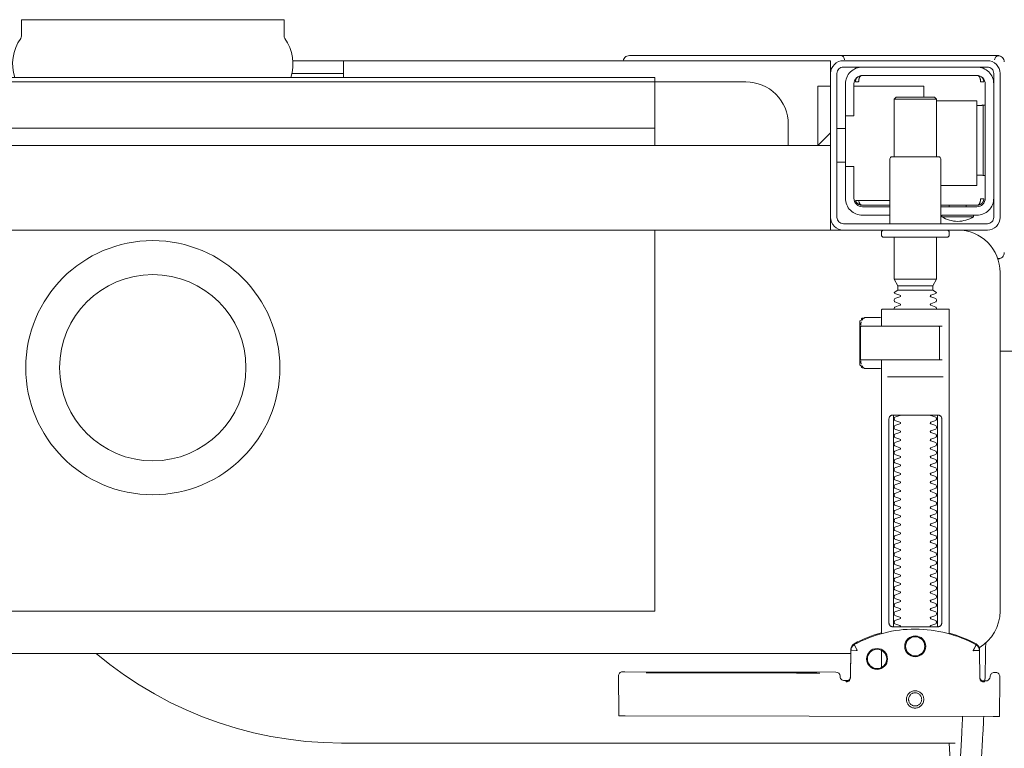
# Model space of a CAD drawing. Header units: millimetres. Extents: x 23192 to 177760, y -399809 to -79279.
# Tile 331 of 656: x 60872 to 60895, y -197722 to -197705. Entities that reach past the tile are written whole.
import ezdxf

# ---------------------------------------------------------------- set-up
doc = ezdxf.new("R2010")
doc.units = ezdxf.units.MM
doc.layers.get('0').update_dxf_attribs({"lineweight": 0})
doc.layers.add('!!_@ wypos sanit nd', color=7, linetype='Continuous', lineweight=0, plot=False)

# ---------------------------------------------------------------- blocks, each defined once
blk = doc.blocks.new('A$C4ebe9e89')
for points in [[(-0.18941, 0.17081), (-0.04454, 0.17081), (-0.04035, 0.17071), (-0.03616, 0.17042), (-0.032, 0.16993), (-0.02786, 0.16925), (-0.02376, 0.16837), (-0.0197, 0.16731), (-0.0157, 0.16606), (-0.01176, 0.16462), (-0.00789, 0.163), (-0.0041, 0.1612), (-0.0004, 0.15923), (0.0032, 0.15708), (0.00671, 0.15478), (0.0101, 0.1523), (0.01337, 0.14968)], [(-0.19839, 0.16455), (-0.11148, 0.16437)], [(-0.19593, 0.15629), (-0.19608, 0.15629), (-0.19638, 0.15629), (-0.19593, 0.1562), (-0.19577, 0.15614), (-0.19563, 0.15605), (-0.19551, 0.15594), (-0.1954, 0.15581), (-0.19532, 0.15567), (-0.19526, 0.15551), (-0.19523, 0.15535)], [(-0.16479, 0.14865), (-0.16466, 0.1552), (-0.16464, 0.15536), (-0.1646, 0.15551), (-0.16454, 0.15566), (-0.16445, 0.15579), (-0.16435, 0.15591), (-0.16422, 0.15601), (-0.16408, 0.15609), (-0.16394, 0.15614), (-0.16348, 0.15622), (-0.1638, 0.15623), (-0.16395, 0.15623)], [(-0.12195, 0.15427), (-0.15195, 0.15433)], [(-0.15195, 0.15423), (-0.12195, 0.15417)], [(-0.172, 0.15297), (-0.172, 0.14892)], [(0.16493, 0.14968), (-0.16477, 0.14968)], [(-0.172, 0.14497), (-0.172, 0.08036)], [(-0.1852, 0.14236), (-0.1852, 0.09436)], [(-0.1748, 0.09436), (-0.1748, 0.14236)], [(-0.11847, 0.04968), (-0.11847, 0.13968), (0.11153, 0.13968), (0.11153, 0.04968)], [(-0.17342, 0.08436), (-0.18658, 0.08436)], [(-0.172, 0.0823), (-0.17167, 0.08236), (-0.1682, 0.08236), (-0.16809, 0.08236), (-0.16798, 0.08234), (-0.16789, 0.08225), (-0.16779, 0.08224), (-0.16762, 0.08223), (-0.16752, 0.08223), (-0.16741, 0.08221), (-0.1673, 0.08214), (-0.16725, 0.082), (-0.16725, 0.08174), (-0.16711, 0.08172), (-0.16701, 0.08168), (-0.16693, 0.08162), (-0.16687, 0.08148), (-0.16687, 0.07124), (-0.16691, 0.07111), (-0.16701, 0.07103), (-0.16725, 0.07098), (-0.16725, 0.07071), (-0.16728, 0.07061), (-0.16735, 0.07054), (-0.16746, 0.0705), (-0.16762, 0.07049), (-0.16775, 0.07048), (-0.16789, 0.07046), (-0.16797, 0.07039), (-0.16807, 0.07036), (-0.1682, 0.07036), (-0.17167, 0.07036), (-0.172, 0.07041)], [(-0.16829, 0.08235), (-0.16772, 0.08221), (-0.16738, 0.08176)], [(-0.16723, 0.08135), (-0.16714, 0.08082), (-0.16713, 0.08055)], [(-0.18633, 0.08036), (-0.17526, 0.08036), (-0.17367, 0.08036)], [(-0.2, 0.07831), (-0.20939, 0.07831)], [(-0.18633, 0.07236), (-0.1855, 0.07236), (-0.18567, 0.07246), (-0.1857, 0.07256)], [(-0.16713, 0.07216), (-0.16714, 0.0719), (-0.16723, 0.07137)], [(-0.16738, 0.07096), (-0.16772, 0.07051), (-0.16829, 0.07036)], [(-0.1841, 0.06388), (-0.1759, 0.06388)], [(-0.1759, 0.06282), (-0.1841, 0.06282)], [(-0.175, 0.06126), (-0.185, 0.06126)], [(-0.20001, 0.05638), (-0.19987, 0.05642), (-0.19976, 0.05645), (-0.19962, 0.05647), (-0.19948, 0.05647)], [(-0.16, 0.04668), (-0.16, 0.04968), (0.16, 0.04968), (0.16, 0.04668)], [(-0.192, 0.04418), (-0.192, 0.04378)], [(-0.188, 0.04418), (-0.188, 0.04378)], [(-0.16, 0.03368), (-0.16, 0.04568)], [(-0.19478, 0.04378), (-0.186, 0.04378)], [(-0.16664, 0.04268), (-0.16666, 0.04284), (-0.16669, 0.04295), (-0.16672, 0.04306), (-0.16675, 0.04316), (-0.16679, 0.04326), (-0.16683, 0.04337), (-0.16689, 0.04346), (-0.16694, 0.04355), (-0.16701, 0.04363), (-0.1671, 0.0437), (-0.16718, 0.04375), (-0.16728, 0.04378), (-0.16718, 0.04377), (-0.16708, 0.04376), (-0.16696, 0.04373), (-0.16686, 0.0437), (-0.16677, 0.04367), (-0.16666, 0.04362), (-0.16657, 0.04357), (-0.16646, 0.0435), (-0.16636, 0.04342), (-0.16627, 0.04334), (-0.16618, 0.04324), (-0.1661, 0.04314), (-0.16603, 0.04303), (-0.16597, 0.04292), (-0.16592, 0.0428), (-0.16588, 0.04268), (-0.174, 0.04268)], [(-0.174, 0.04378), (-0.16722, 0.04378)], [(-0.185, 0.01918), (-0.1945, 0.01918), (-0.1945, 0.03918), (-0.186, 0.03918)], [(-0.19591, 0.03679), (-0.19602, 0.03679), (-0.19616, 0.03679), (-0.19632, 0.03679), (-0.1965, 0.03679)], [(-0.1615, 0.03368), (-0.1635, 0.03368)], [(-0.185, 0.03238), (-0.185, 0.01876), (-0.1845, 0.01826), (-0.1755, 0.01826), (-0.175, 0.01876), (-0.175, 0.03238)], [(0.16, 0.02668), (0.157, 0.02968), (0.16, 0.02968), (-0.16, 0.02968), (-0.157, 0.02968), (-0.16, 0.02668)], [(-0.157, 0.02968), (-0.157, 0.01568), (-0.16, 0.01568)], [(0.10602, 0.02968), (0.10602, 0.0256), (-0.11847, 0.0256)], [(-0.1615, 0.02568), (-0.1635, 0.02568)], [(-0.1965, 0.02017), (-0.19632, 0.02017), (-0.19616, 0.02017), (-0.19602, 0.02017), (-0.19591, 0.02017)], [(-0.175, 0.01876), (-0.185, 0.01876)], [(-0.182, 0.01826), (-0.182, 0.01568), (-0.1655, 0.01568)], [(-0.16636, 0.01353), (-0.16625, 0.01364), (-0.16618, 0.01371), (-0.16612, 0.01379), (-0.16606, 0.01388), (-0.166, 0.01398), (-0.16596, 0.01407), (-0.16592, 0.01417), (-0.16589, 0.01428), (-0.16586, 0.01438), (-0.16584, 0.01449), (-0.16583, 0.01459), (-0.16583, 0.01469), (-0.16593, 0.01468), (-0.16606, 0.01468), (-0.1663, 0.01468), (-0.1664, 0.01468), (-0.16651, 0.01468), (-0.16661, 0.01468), (-0.16661, 0.01458), (-0.16662, 0.01448), (-0.16663, 0.01438), (-0.16664, 0.01428), (-0.16665, 0.01418), (-0.16667, 0.01407), (-0.1667, 0.01397), (-0.16673, 0.01387), (-0.16676, 0.01377), (-0.1668, 0.01366), (-0.16685, 0.01356), (-0.1669, 0.01347), (-0.16697, 0.01338), (-0.16704, 0.01331), (-0.16712, 0.01325), (-0.16725, 0.01318), (-0.19475, 0.01318), (-0.19493, 0.01328), (-0.19501, 0.01336), (-0.19507, 0.01344), (-0.19513, 0.01353), (-0.19518, 0.01363), (-0.19522, 0.01372), (-0.19526, 0.01383), (-0.19529, 0.01393), (-0.19532, 0.01405), (-0.19534, 0.01415), (-0.19536, 0.01425), (-0.19537, 0.01435), (-0.19538, 0.01446), (-0.19538, 0.01458), (-0.19539, 0.01468), (-0.19617, 0.01467), (-0.19616, 0.01456), (-0.19615, 0.01446), (-0.19613, 0.01435), (-0.1961, 0.01425), (-0.19607, 0.01415), (-0.19603, 0.01405), (-0.19598, 0.01395), (-0.19592, 0.01386), (-0.19586, 0.01377), (-0.19579, 0.01369), (-0.19571, 0.01361), (-0.19563, 0.01353)], [(-0.03305, 0.00968), (-0.16, 0.00968), (-0.16, 0.01268)], [(-0.045, 0.00968), (-0.045, 0.01368)], [(-0.045, 0.01268), (-0.03283, 0.01268)]]:
    blk.add_lwpolyline(points)
for points in [[(-0.19989, 0.16454), (-0.19995, 0.15554, 0.009369), (-0.19993, 0.15511), (-0.19991, 0.15494), (-0.19986, 0.15477), (-0.19978, 0.15461), (-0.19968, 0.15447), (-0.19955, 0.15435), (-0.1994, 0.15426), (-0.19924, 0.15419), (-0.19907, 0.15415), (-0.19895, 0.15414), (-0.1988, 0.15414)], [(-0.16412, 0.15607), (-0.16324, 0.15607), (-0.16303, 0.15604), (-0.16282, 0.15598), (-0.16264, 0.15587), (-0.16249, 0.15572), (-0.16236, 0.15555), (-0.16228, 0.15535), (-0.16224, 0.15515, 0.002299), (-0.16224, 0.15503, 0.40455), (-0.16124, 0.15406), (-0.11145, 0.15396), (-0.11127, 0.15396), (-0.11111, 0.15396), (-0.11099, 0.15396), (-0.11083, 0.15397), (-0.11065, 0.15401), (-0.11048, 0.15408), (-0.11033, 0.15418), (-0.1102, 0.1543), (-0.11009, 0.15445), (-0.11001, 0.15461), (-0.10996, 0.15479), (-0.10995, 0.15497), (-0.10997, 0.16396), (-0.10998, 0.16435)], [(-0.19576, 0.15613), (-0.19665, 0.15613, 0.282591), (-0.19753, 0.15558), (-0.19757, 0.15549), (-0.19761, 0.15538), (-0.19763, 0.15529), (-0.19764, 0.15514, -0.415352), (-0.19864, 0.15414)], [(-0.19623, 0.15644), (-0.19587, 0.15638), (-0.19555, 0.15617), (-0.19533, 0.15585), (-0.19523, 0.1555), (-0.19513, 0.14894), (-0.19513, 0.14888, 0.265347), (-0.19435, 0.14762, 0.125711), (-0.17997, 0.14391, 0.125711), (-0.16558, 0.14756, 0.26954), (-0.16479, 0.14885), (-0.16467, 0.1554), (-0.16464, 0.15562), (-0.16456, 0.15583), (-0.16444, 0.15601), (-0.16428, 0.15617), (-0.16409, 0.15628), (-0.16388, 0.15635), (-0.16368, 0.15638)], [(-0.15993, 0.04968), (-0.17248, 0.04968, 0.405519), (-0.172, 0.05018), (-0.172, 0.05088, 0.414214), (-0.1725, 0.05138), (-0.1875, 0.05138, 0.414214), (-0.188, 0.05088), (-0.188, 0.05018, 0.405519), (-0.18751, 0.04968), (-0.19, 0.04968, -0.414214), (-0.2, 0.05968), (-0.2, 0.13968, -0.266001), (-0.19506, 0.1483)], [(-0.19512, 0.14869), (-0.19511, 0.1485), (-0.19509, 0.1484), (-0.19506, 0.1483), (-0.19503, 0.1482), (-0.19498, 0.1481), (-0.19493, 0.148), (-0.19488, 0.14791), (-0.19482, 0.14782), (-0.19475, 0.14774), (-0.19467, 0.14766), (-0.1946, 0.14759), (-0.19451, 0.14753), (-0.19443, 0.14747), (-0.19434, 0.14742), (-0.19358, 0.14701), (-0.19281, 0.14663), (-0.19203, 0.14628), (-0.19124, 0.14594), (-0.19044, 0.14563), (-0.18964, 0.14534), (-0.18882, 0.14507), (-0.188, 0.14483), (-0.188, 0.06856, 0.414214), (-0.1878, 0.06836), (-0.17545, 0.06836), (-0.1722, 0.06836, 0.414214), (-0.172, 0.06856), (-0.172, 0.07236)], [(-0.172, 0.14478), (-0.17117, 0.14502), (-0.17034, 0.14528), (-0.16952, 0.14557), (-0.16871, 0.14588), (-0.16791, 0.14622), (-0.16712, 0.14657), (-0.16635, 0.14695), (-0.16558, 0.14736), (-0.16557, 0.14736, 0.269546), (-0.16479, 0.14865)], [(-0.18353, 0.09336, 0.182836), (-0.18364, 0.09345), (-0.18485, 0.09386, 0.050055), (-0.185, 0.09412), (-0.185, 0.0944, 0.050055), (-0.18485, 0.09466), (-0.18364, 0.09507, 0.719897), (-0.18364, 0.09545), (-0.18485, 0.09586, 0.050055), (-0.185, 0.09612), (-0.185, 0.0964, 0.050055), (-0.18485, 0.09666), (-0.18364, 0.09707, 0.719897), (-0.18364, 0.09745), (-0.18485, 0.09786, 0.050055), (-0.185, 0.09812), (-0.185, 0.0984, 0.050055), (-0.18485, 0.09866), (-0.18364, 0.09907, 0.719897), (-0.18364, 0.09945), (-0.18485, 0.09986, 0.050055), (-0.185, 0.10012), (-0.185, 0.1004, 0.050055), (-0.18485, 0.10066), (-0.18364, 0.10107, 0.719897), (-0.18364, 0.10145), (-0.18485, 0.10186, 0.050055), (-0.185, 0.10212), (-0.185, 0.1024, 0.050055), (-0.18485, 0.10266), (-0.18364, 0.10307, 0.719897), (-0.18364, 0.10345), (-0.18485, 0.10386, 0.050055), (-0.185, 0.10412), (-0.185, 0.1044, 0.050055), (-0.18485, 0.10466), (-0.18364, 0.10507, 0.719897), (-0.18364, 0.10545), (-0.18485, 0.10586, 0.050055), (-0.185, 0.10612), (-0.185, 0.1064, 0.050055), (-0.18485, 0.10666), (-0.18364, 0.10707, 0.719897), (-0.18364, 0.10745), (-0.18485, 0.10786, 0.050055), (-0.185, 0.10812), (-0.185, 0.1084, 0.050055), (-0.18485, 0.10866), (-0.18364, 0.10907, 0.719897), (-0.18364, 0.10945), (-0.18485, 0.10986, 0.050055), (-0.185, 0.11012), (-0.185, 0.1104, 0.050055), (-0.18485, 0.11066), (-0.18364, 0.11107, 0.719897), (-0.18364, 0.11145), (-0.18485, 0.11186, 0.050055), (-0.185, 0.11212), (-0.185, 0.1124, 0.050055), (-0.18485, 0.11266), (-0.18364, 0.11307, 0.719897), (-0.18364, 0.11345), (-0.18485, 0.11386, 0.050055), (-0.185, 0.11412), (-0.185, 0.1144, 0.050055), (-0.18485, 0.11466), (-0.18364, 0.11507, 0.719897), (-0.18364, 0.11545), (-0.18485, 0.11586, 0.050055), (-0.185, 0.11612), (-0.185, 0.1164, 0.050055), (-0.18485, 0.11666), (-0.18364, 0.11707, 0.719897), (-0.18364, 0.11745), (-0.18485, 0.11786, 0.050055), (-0.185, 0.11812), (-0.185, 0.1184, 0.050055), (-0.18485, 0.11866), (-0.18364, 0.11907, 0.719897), (-0.18364, 0.11945), (-0.18485, 0.11986, 0.050055), (-0.185, 0.12012), (-0.185, 0.1204, 0.050055), (-0.18485, 0.12066), (-0.18364, 0.12107, 0.719897), (-0.18364, 0.12145), (-0.18485, 0.12186, 0.050055), (-0.185, 0.12212), (-0.185, 0.1224, 0.050055), (-0.18485, 0.12266), (-0.18364, 0.12307, 0.719897), (-0.18364, 0.12345), (-0.18485, 0.12386, 0.050055), (-0.185, 0.12412), (-0.185, 0.1244, 0.050055), (-0.18485, 0.12466), (-0.18364, 0.12507, 0.719897), (-0.18364, 0.12545), (-0.18485, 0.12586, 0.050055), (-0.185, 0.12612), (-0.185, 0.1264, 0.050055), (-0.18485, 0.12666), (-0.18364, 0.12707, 0.719897), (-0.18364, 0.12745), (-0.18485, 0.12786, 0.050055), (-0.185, 0.12812), (-0.185, 0.1284, 0.050055), (-0.18485, 0.12866), (-0.18364, 0.12907, 0.719897), (-0.18364, 0.12945), (-0.18485, 0.12986, 0.050055), (-0.185, 0.13012), (-0.185, 0.1304, 0.050055), (-0.18485, 0.13066), (-0.18364, 0.13107, 0.719897), (-0.18364, 0.13145), (-0.18485, 0.13186, 0.050055), (-0.185, 0.13212), (-0.185, 0.1324, 0.050055), (-0.18485, 0.13266), (-0.18364, 0.13307, 0.719897), (-0.18364, 0.13345), (-0.18485, 0.13386, 0.050055), (-0.185, 0.13412), (-0.185, 0.1344, 0.050055), (-0.18485, 0.13466), (-0.18364, 0.13507, 0.719897), (-0.18364, 0.13545), (-0.18485, 0.13586, 0.050055), (-0.185, 0.13612), (-0.185, 0.1364, 0.050055), (-0.18485, 0.13666), (-0.18364, 0.13707, 0.719897), (-0.18364, 0.13745), (-0.18485, 0.13786, 0.050055), (-0.185, 0.13812), (-0.185, 0.1384, 0.050055), (-0.18485, 0.13866), (-0.18364, 0.13907, 0.719897), (-0.18364, 0.13945), (-0.18485, 0.13986, 0.050055), (-0.185, 0.14012), (-0.185, 0.1404, 0.050055), (-0.18485, 0.14066), (-0.18364, 0.14107, 0.719897), (-0.18364, 0.14145), (-0.18485, 0.14186, 0.050055), (-0.185, 0.14212), (-0.185, 0.1424, 0.050055), (-0.18485, 0.14266), (-0.18364, 0.14307, 0.474594), (-0.18353, 0.14336)], [(-0.17647, 0.14336, 0.474594), (-0.17636, 0.14307), (-0.17514, 0.14266, 0.050055), (-0.175, 0.1424), (-0.175, 0.14212, 0.050055), (-0.17514, 0.14186), (-0.17636, 0.14145, 0.719897), (-0.17636, 0.14107), (-0.17514, 0.14066, 0.050055), (-0.175, 0.1404), (-0.175, 0.14012, 0.050055), (-0.17514, 0.13986), (-0.17636, 0.13945, 0.719897), (-0.17636, 0.13907), (-0.17514, 0.13866, 0.050055), (-0.175, 0.1384), (-0.175, 0.13812, 0.050055), (-0.17514, 0.13786), (-0.17636, 0.13745, 0.719897), (-0.17636, 0.13707), (-0.17514, 0.13666, 0.050055), (-0.175, 0.1364), (-0.175, 0.13612, 0.050055), (-0.17514, 0.13586), (-0.17636, 0.13545, 0.719897), (-0.17636, 0.13507), (-0.17514, 0.13466, 0.050055), (-0.175, 0.1344), (-0.175, 0.13412, 0.050055), (-0.17514, 0.13386), (-0.17636, 0.13345, 0.719897), (-0.17636, 0.13307), (-0.17514, 0.13266, 0.050055), (-0.175, 0.1324), (-0.175, 0.13212, 0.050055), (-0.17514, 0.13186), (-0.17636, 0.13145, 0.719897), (-0.17636, 0.13107), (-0.17514, 0.13066, 0.050055), (-0.175, 0.1304), (-0.175, 0.13012, 0.050055), (-0.17514, 0.12986), (-0.17636, 0.12945, 0.719897), (-0.17636, 0.12907), (-0.17514, 0.12866, 0.050055), (-0.175, 0.1284), (-0.175, 0.12812, 0.050055), (-0.17514, 0.12786), (-0.17636, 0.12745, 0.719897), (-0.17636, 0.12707), (-0.17514, 0.12666, 0.050055), (-0.175, 0.1264), (-0.175, 0.12612, 0.050055), (-0.17514, 0.12586), (-0.17636, 0.12545, 0.719897), (-0.17636, 0.12507), (-0.17514, 0.12466, 0.050055), (-0.175, 0.1244), (-0.175, 0.12412, 0.050055), (-0.17514, 0.12386), (-0.17636, 0.12345, 0.719897), (-0.17636, 0.12307), (-0.17514, 0.12266, 0.050055), (-0.175, 0.1224), (-0.175, 0.12212, 0.050055), (-0.17514, 0.12186), (-0.17636, 0.12145, 0.719897), (-0.17636, 0.12107), (-0.17514, 0.12066, 0.050055), (-0.175, 0.1204), (-0.175, 0.12012, 0.050055), (-0.17514, 0.11986), (-0.17636, 0.11945, 0.719897), (-0.17636, 0.11907), (-0.17514, 0.11866, 0.050055), (-0.175, 0.1184), (-0.175, 0.11812, 0.050055), (-0.17514, 0.11786), (-0.17636, 0.11745, 0.719897), (-0.17636, 0.11707), (-0.17514, 0.11666, 0.050055), (-0.175, 0.1164), (-0.175, 0.11612, 0.050055), (-0.17514, 0.11586), (-0.17636, 0.11545, 0.719897), (-0.17636, 0.11507), (-0.17514, 0.11466, 0.050055), (-0.175, 0.1144), (-0.175, 0.11412, 0.050055), (-0.17514, 0.11386), (-0.17636, 0.11345, 0.719897), (-0.17636, 0.11307), (-0.17514, 0.11266, 0.050055), (-0.175, 0.1124), (-0.175, 0.11212, 0.050055), (-0.17514, 0.11186), (-0.17636, 0.11145, 0.719897), (-0.17636, 0.11107), (-0.17514, 0.11066, 0.050055), (-0.175, 0.1104), (-0.175, 0.11012, 0.050055), (-0.17514, 0.10986), (-0.17636, 0.10945, 0.719897), (-0.17636, 0.10907), (-0.17514, 0.10866, 0.050055), (-0.175, 0.1084), (-0.175, 0.10812, 0.050055), (-0.17514, 0.10786), (-0.17636, 0.10745, 0.719897), (-0.17636, 0.10707), (-0.17514, 0.10666, 0.050055), (-0.175, 0.1064), (-0.175, 0.10612, 0.050055), (-0.17514, 0.10586), (-0.17636, 0.10545, 0.719897), (-0.17636, 0.10507), (-0.17514, 0.10466, 0.050055), (-0.175, 0.1044), (-0.175, 0.10412, 0.050055), (-0.17514, 0.10386), (-0.17636, 0.10345, 0.719897), (-0.17636, 0.10307), (-0.17514, 0.10266, 0.050055), (-0.175, 0.1024), (-0.175, 0.10212, 0.050055), (-0.17514, 0.10186), (-0.17636, 0.10145, 0.719897), (-0.17636, 0.10107), (-0.17514, 0.10066, 0.050055), (-0.175, 0.1004), (-0.175, 0.10012, 0.050055), (-0.17514, 0.09986), (-0.17636, 0.09945, 0.719897), (-0.17636, 0.09907), (-0.17514, 0.09866, 0.050055), (-0.175, 0.0984), (-0.175, 0.09812, 0.050055), (-0.17514, 0.09786), (-0.17636, 0.09745, 0.719897), (-0.17636, 0.09707), (-0.17514, 0.09666, 0.050055), (-0.175, 0.0964), (-0.175, 0.09612, 0.050055), (-0.17514, 0.09586), (-0.17636, 0.09545, 0.719897), (-0.17636, 0.09507), (-0.17514, 0.09466, 0.050055), (-0.175, 0.0944), (-0.175, 0.09412, 0.050055), (-0.17514, 0.09386), (-0.17636, 0.09345, 0.182836), (-0.17647, 0.09336)], [(-0.1857, 0.08016), (-0.1857, 0.07256), (-0.1857, 0.08016), (-0.18567, 0.08026), (-0.18559, 0.08034), (-0.17695, 0.08036), (-0.16725, 0.08036, -0.414214), (-0.16705, 0.08016), (-0.16705, 0.07256, -0.414214), (-0.16725, 0.07236), (-0.18543, 0.07236), (-0.18553, 0.0724), (-0.18559, 0.07256)], [(-0.185, 0.06836), (-0.185, 0.06812, -0.050055), (-0.18485, 0.06786), (-0.18364, 0.06745, -0.719897), (-0.18364, 0.06707), (-0.18485, 0.06666, -0.050055), (-0.185, 0.0664), (-0.185, 0.06612, -0.050055), (-0.18485, 0.06586), (-0.18364, 0.06545, -0.719897), (-0.18364, 0.06507), (-0.18485, 0.06466, -0.050055), (-0.185, 0.0644), (-0.1841, 0.06388), (-0.1841, 0.06282), (-0.185, 0.06126), (-0.185, 0.05138)], [(-0.175, 0.06836), (-0.175, 0.06812, 0.050055), (-0.17514, 0.06786), (-0.17636, 0.06745, 0.719897), (-0.17636, 0.06707), (-0.17514, 0.06666, 0.050055), (-0.175, 0.0664), (-0.175, 0.06612, 0.050055), (-0.17514, 0.06586), (-0.17636, 0.06545, 0.719897), (-0.17636, 0.06507), (-0.17514, 0.06466, 0.050055), (-0.175, 0.0644), (-0.1759, 0.06388), (-0.1759, 0.06282), (-0.175, 0.06126), (-0.175, 0.05138)], [(-0.20011, 0.05634, 0.091301), (-0.20055, 0.05604, 0.198909), (-0.20099, 0.05497)], [(-0.19944, 0.0564, 0.170835), (-0.20011, 0.05634)], [(-0.1985, 0.04218, -0.414214), (-0.1945, 0.04618), (-0.18625, 0.04618), (-0.18625, 0.04656), (-0.19375, 0.04656), (-0.19375, 0.04618)], [(-0.18625, 0.04656, 0.119096), (-0.19, 0.04764, 0.119096), (-0.19375, 0.04656)], [(-0.186, 0.04818), (-0.186, 0.03288, 0.414214), (-0.1855, 0.03238), (-0.1745, 0.03238, 0.414214), (-0.174, 0.03288), (-0.174, 0.04818)], [(-0.186, 0.04418), (-0.1945, 0.04418, 0.414214), (-0.1965, 0.04218), (-0.1965, 0.01518, 0.414214), (-0.1945, 0.01318), (-0.1675, 0.01318, 0.414214), (-0.1655, 0.01518), (-0.1655, 0.02268), (-0.1635, 0.02268), (-0.1635, 0.04218)], [(-0.174, 0.04618), (-0.1675, 0.04618, -0.414214), (-0.1635, 0.04218), (-0.16353, 0.04268)], [(-0.1635, 0.03468), (-0.1655, 0.03468), (-0.1655, 0.04218, 0.414214), (-0.1675, 0.04418), (-0.174, 0.04418)], [(-0.1945, 0.02025), (-0.19515, 0.02024), (-0.19542, 0.02024), (-0.1956, 0.02024), (-0.19567, 0.02024, 0.116465), (-0.19589, 0.02018), (-0.19601, 0.02013), (-0.19601, 0.03683), (-0.19589, 0.03678, 0.116465), (-0.19567, 0.03672), (-0.19542, 0.03672), (-0.19515, 0.03672), (-0.1945, 0.03671)], [(-0.15, 0.02968), (-0.15, 0.02468, 0.414214), (-0.14, 0.01468), (-0.11847, 0.01468), (-0.11847, 0.02968)], [(-0.1675, 0.01118, 0.414214), (-0.1635, 0.01518), (-0.1635, 0.02268)], [(-0.1985, 0.01518, 0.414214), (-0.1945, 0.01118)], [(-0.04, 0.01368), (-0.03255, 0.01368, 0.236962), (-0.03118, 0.00443, -0.154353), (-0.031, 0.00386), (-0.031, 0), (0.031, 0), (0.031, 0.00386, -0.154353), (0.03118, 0.00443, 0.236962), (0.03256, 0.01368), (0.04, 0.01368)], [(-0.20099, 0.00998, 0.198909), (-0.20055, 0.00892, 0.091301), (-0.20011, 0.00862)], [(-0.16237, 0.00849), (-0.16249, 0.00849), (-0.16269, 0.00849), (-0.16294, 0.00849), (-0.16323, 0.00849), (-0.16357, 0.00849), (-0.16393, 0.00849), (-0.16428, 0.00849), (-0.19771, 0.00849), (-0.19841, 0.00849), (-0.19903, 0.00849), (-0.19948, 0.00849), (-0.19961, 0.00849), (-0.19973, 0.00851), (-0.19984, 0.00853), (-0.20003, 0.00859, 0.517033), (-0.1987, 0.00952)], [(-0.1633, 0.00948, 0.412536), (-0.1623, 0.00848), (-0.1125, 0.00848), (-0.11221, 0.00851), (-0.11193, 0.0086), (-0.11168, 0.00873), (-0.11145, 0.00892), (-0.11126, 0.00914), (-0.11112, 0.0094), (-0.11104, 0.00968)]]:
    blk.add_lwpolyline(points, format="xyb")
for points in [[(-0.17994, 0.16256), (-0.17974, 0.16255), (-0.17954, 0.16252), (-0.17934, 0.16247), (-0.17915, 0.1624), (-0.17897, 0.16231), (-0.1788, 0.16221), (-0.17864, 0.16209), (-0.17849, 0.16196), (-0.17836, 0.16181), (-0.17824, 0.16165), (-0.17813, 0.16147), (-0.17805, 0.16129), (-0.17798, 0.1611), (-0.17793, 0.16091), (-0.1779, 0.16071), (-0.17789, 0.16051), (-0.1779, 0.16031), (-0.17793, 0.16011), (-0.17798, 0.15991), (-0.17805, 0.15972), (-0.17814, 0.15954), (-0.17824, 0.15937), (-0.17836, 0.15921), (-0.1785, 0.15906), (-0.17865, 0.15893), (-0.17881, 0.15881), (-0.17898, 0.1587), (-0.17916, 0.15862), (-0.17935, 0.15855), (-0.17955, 0.1585), (-0.17975, 0.15847), (-0.17995, 0.15846), (-0.18015, 0.15847), (-0.18035, 0.1585), (-0.18054, 0.15855), (-0.18073, 0.15862), (-0.18091, 0.15871), (-0.18108, 0.15881), (-0.18124, 0.15893), (-0.18139, 0.15907), (-0.18153, 0.15922), (-0.18165, 0.15938), (-0.18175, 0.15955), (-0.18184, 0.15973), (-0.1819, 0.15992), (-0.18195, 0.16012), (-0.18198, 0.16031), (-0.18199, 0.16052), (-0.18198, 0.16072), (-0.18195, 0.16091), (-0.1819, 0.16111), (-0.18183, 0.1613), (-0.18175, 0.16148), (-0.18164, 0.16165), (-0.18152, 0.16181), (-0.18139, 0.16196), (-0.18124, 0.1621), (-0.18108, 0.16222), (-0.1809, 0.16232), (-0.18072, 0.1624), (-0.18053, 0.16247), (-0.18034, 0.16252), (-0.18014, 0.16255)], [(-0.17994, 0.16205), (-0.17979, 0.16205), (-0.17964, 0.16202), (-0.17949, 0.16199), (-0.17935, 0.16194), (-0.17921, 0.16187), (-0.17908, 0.16179), (-0.17896, 0.1617), (-0.17884, 0.1616), (-0.17874, 0.16149), (-0.17865, 0.16136), (-0.17857, 0.16123), (-0.17851, 0.1611), (-0.17846, 0.16095), (-0.17842, 0.1608), (-0.1784, 0.16065), (-0.17839, 0.1605), (-0.1784, 0.16035), (-0.17842, 0.1602), (-0.17846, 0.16005), (-0.17851, 0.15991), (-0.17858, 0.15977), (-0.17866, 0.15964), (-0.17875, 0.15952), (-0.17885, 0.15941), (-0.17896, 0.1593), (-0.17908, 0.15921), (-0.17921, 0.15914), (-0.17935, 0.15907), (-0.1795, 0.15902), (-0.17964, 0.15898), (-0.17979, 0.15896), (-0.17995, 0.15895), (-0.1801, 0.15896), (-0.18025, 0.15899), (-0.18039, 0.15902), (-0.18054, 0.15907), (-0.18067, 0.15914), (-0.18081, 0.15922), (-0.18093, 0.15931), (-0.18104, 0.15941), (-0.18114, 0.15952), (-0.18123, 0.15965), (-0.18131, 0.15978), (-0.18138, 0.15991), (-0.18143, 0.16006), (-0.18146, 0.16021), (-0.18148, 0.16036), (-0.18149, 0.16051), (-0.18148, 0.16066), (-0.18146, 0.16081), (-0.18142, 0.16096), (-0.18137, 0.1611), (-0.18131, 0.16124), (-0.18123, 0.16137), (-0.18114, 0.16149), (-0.18104, 0.1616), (-0.18092, 0.1617), (-0.1808, 0.1618), (-0.18067, 0.16187), (-0.18053, 0.16194), (-0.18039, 0.16199), (-0.18024, 0.16203), (-0.18009, 0.16205)], [(-0.17471, 0.14336), (-0.17462, 0.14336), (-0.17454, 0.14335), (-0.17445, 0.14333), (-0.17436, 0.14331), (-0.17428, 0.14327), (-0.1742, 0.14323), (-0.17413, 0.14318), (-0.17406, 0.14313), (-0.174, 0.14306), (-0.17394, 0.14299), (-0.17389, 0.1429), (-0.17384, 0.1428), (-0.1738, 0.1427), (-0.17378, 0.14259), (-0.17376, 0.14247), (-0.17375, 0.14236), (-0.17375, 0.09436), (-0.17376, 0.09424), (-0.17378, 0.09413), (-0.1738, 0.09402), (-0.17384, 0.09391), (-0.17389, 0.09382), (-0.17394, 0.09373), (-0.174, 0.09366), (-0.17406, 0.09359), (-0.17413, 0.09353), (-0.1742, 0.09349), (-0.17428, 0.09344), (-0.17436, 0.09341), (-0.17445, 0.09339), (-0.17454, 0.09337), (-0.17462, 0.09336), (-0.17471, 0.09336), (-0.18529, 0.09336), (-0.18538, 0.09336), (-0.18546, 0.09337), (-0.18555, 0.09339), (-0.18564, 0.09341), (-0.18572, 0.09344), (-0.1858, 0.09349), (-0.18587, 0.09353), (-0.18594, 0.09359), (-0.186, 0.09366), (-0.18606, 0.09373), (-0.18611, 0.09382), (-0.18616, 0.09391), (-0.1862, 0.09402), (-0.18622, 0.09413), (-0.18624, 0.09424), (-0.18624, 0.09436), (-0.18624, 0.14236), (-0.18624, 0.14247), (-0.18622, 0.14259), (-0.1862, 0.1427), (-0.18616, 0.1428), (-0.18611, 0.1429), (-0.18606, 0.14299), (-0.186, 0.14306), (-0.18594, 0.14313), (-0.18587, 0.14318), (-0.1858, 0.14323), (-0.18572, 0.14327), (-0.18564, 0.14331), (-0.18555, 0.14333), (-0.18546, 0.14335), (-0.18538, 0.14336), (-0.18529, 0.14336)], [(-0.19467, 0.04378), (-0.19466, 0.04378), (-0.19466, 0.04378), (-0.19466, 0.04378), (-0.19466, 0.04378), (-0.19466, 0.04378), (-0.19466, 0.04378), (-0.19466, 0.04378), (-0.19466, 0.04378), (-0.19466, 0.04378), (-0.19466, 0.04378), (-0.19466, 0.04378), (-0.19466, 0.04378), (-0.19466, 0.04378), (-0.19466, 0.04378), (-0.19466, 0.04378), (-0.19466, 0.04378), (-0.19467, 0.04378), (-0.19467, 0.04378), (-0.19467, 0.04378), (-0.19467, 0.04378), (-0.19468, 0.04378), (-0.19468, 0.04378), (-0.19469, 0.04378), (-0.1947, 0.04378), (-0.1947, 0.04378), (-0.19471, 0.04378), (-0.19471, 0.04378), (-0.19471, 0.04378), (-0.19471, 0.04378), (-0.19472, 0.04378), (-0.19472, 0.04378), (-0.19472, 0.04377), (-0.19472, 0.04377), (-0.19473, 0.04377), (-0.19473, 0.04377), (-0.19473, 0.04377), (-0.19473, 0.04377), (-0.19473, 0.04377), (-0.19473, 0.04377), (-0.19474, 0.04377), (-0.19474, 0.04377), (-0.19474, 0.04377), (-0.19474, 0.04377), (-0.19474, 0.04377), (-0.19475, 0.04377), (-0.19475, 0.04377), (-0.19475, 0.04377), (-0.19475, 0.04377), (-0.19476, 0.04377), (-0.19476, 0.04377), (-0.19476, 0.04377), (-0.19477, 0.04376), (-0.19477, 0.04376), (-0.19477, 0.04376), (-0.19478, 0.04376), (-0.19479, 0.04376), (-0.19479, 0.04376), (-0.1948, 0.04375), (-0.19481, 0.04375), (-0.19481, 0.04375), (-0.19482, 0.04374), (-0.19483, 0.04374), (-0.19483, 0.04374), (-0.19484, 0.04373), (-0.19485, 0.04373), (-0.19485, 0.04373), (-0.19486, 0.04372), (-0.19487, 0.04372), (-0.19488, 0.04371), (-0.19488, 0.04371), (-0.19489, 0.0437), (-0.1949, 0.0437), (-0.1949, 0.04369), (-0.19491, 0.04369), (-0.19492, 0.04368), (-0.19493, 0.04368), (-0.19493, 0.04367), (-0.19494, 0.04367), (-0.19495, 0.04366), (-0.19495, 0.04366), (-0.19496, 0.04365), (-0.19497, 0.04364), (-0.19497, 0.04364), (-0.19498, 0.04363), (-0.19499, 0.04362), (-0.19499, 0.04362), (-0.195, 0.04361), (-0.19501, 0.0436), (-0.19501, 0.04359), (-0.19502, 0.04359), (-0.19503, 0.04358), (-0.19503, 0.04357), (-0.19504, 0.04356), (-0.19504, 0.04356), (-0.19505, 0.04355), (-0.19506, 0.04354), (-0.19506, 0.04353), (-0.19507, 0.04352), (-0.19508, 0.04351), (-0.19508, 0.0435), (-0.19509, 0.04349), (-0.19509, 0.04349), (-0.1951, 0.04348), (-0.19511, 0.04347), (-0.19511, 0.04346), (-0.19512, 0.04345), (-0.19512, 0.04344), (-0.19513, 0.04343), (-0.19513, 0.04342), (-0.19514, 0.04341), (-0.19515, 0.0434), (-0.19515, 0.04339), (-0.19516, 0.04338), (-0.19516, 0.04337), (-0.19517, 0.04336), (-0.19517, 0.04334), (-0.19518, 0.04333), (-0.19518, 0.04332), (-0.19519, 0.04331), (-0.19519, 0.0433), (-0.1952, 0.04329), (-0.1952, 0.04328), (-0.19521, 0.04327), (-0.19521, 0.04325), (-0.19522, 0.04324), (-0.19522, 0.04323), (-0.19523, 0.04322), (-0.19523, 0.04321), (-0.19524, 0.04319), (-0.19524, 0.04318), (-0.19525, 0.04317), (-0.19525, 0.04316), (-0.19526, 0.04313), (-0.19527, 0.04311), (-0.19527, 0.04308), (-0.19528, 0.04306), (-0.19529, 0.04303), (-0.1953, 0.043), (-0.1953, 0.04298), (-0.19531, 0.04295), (-0.19532, 0.04292), (-0.19532, 0.0429), (-0.19533, 0.04287), (-0.19533, 0.04285), (-0.19534, 0.04282), (-0.19534, 0.04279), (-0.19535, 0.04277), (-0.19535, 0.04274), (-0.19536, 0.04271), (-0.19536, 0.04269), (-0.19536, 0.04266), (-0.19537, 0.04263), (-0.19537, 0.04261), (-0.19537, 0.04258), (-0.19537, 0.04257), (-0.19537, 0.04256), (-0.19537, 0.04255), (-0.19537, 0.04255), (-0.19537, 0.04254), (-0.19538, 0.04253), (-0.19538, 0.04253), (-0.19538, 0.04252), (-0.19538, 0.04252), (-0.19538, 0.04251), (-0.19538, 0.04251), (-0.19538, 0.0425), (-0.19538, 0.04249), (-0.19538, 0.04249), (-0.19538, 0.04248), (-0.19538, 0.04248), (-0.19538, 0.04248), (-0.19538, 0.04247), (-0.19538, 0.04247), (-0.19538, 0.04246), (-0.19538, 0.04246), (-0.19538, 0.04246), (-0.19538, 0.04245), (-0.19538, 0.04245), (-0.19538, 0.04245), (-0.19538, 0.04244), (-0.19538, 0.04244), (-0.19538, 0.04244), (-0.19538, 0.04244), (-0.19538, 0.04243), (-0.19538, 0.04243), (-0.19538, 0.04243), (-0.19538, 0.04242), (-0.19538, 0.04242), (-0.19538, 0.04241), (-0.19538, 0.04241), (-0.19538, 0.0424), (-0.19538, 0.0424), (-0.19538, 0.04239), (-0.19538, 0.04239), (-0.19538, 0.04239), (-0.19538, 0.04238), (-0.19538, 0.04238), (-0.19538, 0.04237), (-0.19538, 0.04237), (-0.19538, 0.04236), (-0.19538, 0.04236), (-0.19538, 0.04235), (-0.19538, 0.04235), (-0.19538, 0.04234), (-0.19538, 0.04234), (-0.19538, 0.04234), (-0.19538, 0.04233), (-0.19538, 0.04232), (-0.19538, 0.04232), (-0.19538, 0.04231), (-0.19538, 0.04231), (-0.19538, 0.04231), (-0.19538, 0.0423), (-0.19538, 0.0423), (-0.19538, 0.04229), (-0.19538, 0.04229), (-0.19538, 0.04229), (-0.19538, 0.04229), (-0.19538, 0.04228), (-0.19538, 0.04228), (-0.19538, 0.04228), (-0.19538, 0.04228), (-0.19539, 0.04228), (-0.19539, 0.04228), (-0.19539, 0.04228), (-0.19539, 0.04227), (-0.19539, 0.04227), (-0.1954, 0.04227), (-0.1954, 0.04227), (-0.1954, 0.04227), (-0.1954, 0.04227), (-0.19541, 0.04227), (-0.19541, 0.04227), (-0.19542, 0.04227), (-0.19542, 0.04227), (-0.19543, 0.04228), (-0.19544, 0.04228), (-0.19545, 0.04228), (-0.19545, 0.04228), (-0.19546, 0.04228), (-0.19546, 0.04228), (-0.19546, 0.04228), (-0.19547, 0.04228), (-0.19548, 0.04228), (-0.19549, 0.04228), (-0.19549, 0.04228), (-0.1955, 0.04228), (-0.19551, 0.04228), (-0.19552, 0.04228), (-0.19553, 0.04228), (-0.19554, 0.04228), (-0.19555, 0.04228), (-0.19556, 0.04228), (-0.19557, 0.04228), (-0.19558, 0.04228), (-0.19559, 0.04228), (-0.19561, 0.04228), (-0.19563, 0.04228), (-0.19565, 0.04228), (-0.19568, 0.04228), (-0.1957, 0.04228), (-0.19574, 0.04228), (-0.19576, 0.04228), (-0.19578, 0.04228), (-0.19595, 0.04228), (-0.19596, 0.04228), (-0.19598, 0.04228), (-0.19599, 0.04228), (-0.196, 0.04228), (-0.19602, 0.04228), (-0.19603, 0.04228), (-0.19604, 0.04228), (-0.19605, 0.04228), (-0.19606, 0.04228), (-0.19607, 0.04228), (-0.19608, 0.04228), (-0.19609, 0.04228), (-0.1961, 0.04228), (-0.19611, 0.04228), (-0.19612, 0.04228), (-0.19613, 0.04229), (-0.19613, 0.04229), (-0.19614, 0.04229), (-0.19614, 0.04229), (-0.19615, 0.04229), (-0.19615, 0.04229), (-0.19615, 0.04229), (-0.19615, 0.04229), (-0.19616, 0.04229), (-0.19616, 0.04229), (-0.19616, 0.04228), (-0.19616, 0.04228), (-0.19616, 0.04228), (-0.19616, 0.04228), (-0.19616, 0.04228), (-0.19616, 0.04228), (-0.19616, 0.04227), (-0.19616, 0.04227), (-0.19616, 0.04227), (-0.19617, 0.04227), (-0.19617, 0.04227), (-0.19617, 0.04227), (-0.19617, 0.04227), (-0.19617, 0.04227), (-0.19617, 0.04227), (-0.19617, 0.04227), (-0.19617, 0.04228), (-0.19617, 0.04228), (-0.19617, 0.04228), (-0.19617, 0.04229), (-0.19617, 0.04229), (-0.19617, 0.04229), (-0.19617, 0.0423), (-0.19617, 0.04231), (-0.19617, 0.04232), (-0.19617, 0.04233), (-0.19617, 0.04234), (-0.19616, 0.04234), (-0.19616, 0.04234), (-0.19616, 0.04235), (-0.19616, 0.04235), (-0.19616, 0.04236), (-0.19616, 0.04236), (-0.19616, 0.04237), (-0.19616, 0.04238), (-0.19616, 0.04239), (-0.19616, 0.04239), (-0.19616, 0.0424), (-0.19616, 0.0424), (-0.19616, 0.04241), (-0.19616, 0.04241), (-0.19616, 0.04241), (-0.19616, 0.04242), (-0.19616, 0.04242), (-0.19616, 0.04243), (-0.19616, 0.04243), (-0.19616, 0.04244), (-0.19616, 0.04244), (-0.19616, 0.04245), (-0.19616, 0.04245), (-0.19616, 0.04246), (-0.19616, 0.04246), (-0.19615, 0.04246), (-0.19615, 0.04246), (-0.19615, 0.04247), (-0.19615, 0.04247), (-0.19615, 0.04248), (-0.19615, 0.04248), (-0.19615, 0.04248), (-0.19615, 0.04249), (-0.19615, 0.04249), (-0.19615, 0.0425), (-0.19615, 0.04251), (-0.19615, 0.04251), (-0.19615, 0.04252), (-0.19615, 0.04252), (-0.19614, 0.04253), (-0.19614, 0.04254), (-0.19614, 0.04254), (-0.19614, 0.04255), (-0.19614, 0.04256), (-0.19614, 0.04256), (-0.19614, 0.04257), (-0.19614, 0.04258), (-0.19613, 0.04259), (-0.19613, 0.0426), (-0.19613, 0.0426), (-0.19613, 0.04261), (-0.19612, 0.04263), (-0.19612, 0.04264), (-0.19612, 0.04266), (-0.19611, 0.04268), (-0.19611, 0.04269), (-0.1961, 0.04271), (-0.1961, 0.04273), (-0.19609, 0.04274), (-0.19609, 0.04276), (-0.19608, 0.04277), (-0.19608, 0.04279), (-0.19607, 0.04281), (-0.19606, 0.04282), (-0.19606, 0.04284), (-0.19605, 0.04285), (-0.19605, 0.04287), (-0.19604, 0.04288), (-0.19603, 0.0429), (-0.19602, 0.04291), (-0.19602, 0.04293), (-0.19601, 0.04295), (-0.196, 0.04296), (-0.19599, 0.04298), (-0.19599, 0.04299), (-0.19598, 0.043), (-0.19597, 0.04302), (-0.19596, 0.04303), (-0.19595, 0.04305), (-0.19595, 0.04306), (-0.19594, 0.04308), (-0.19593, 0.04309), (-0.19592, 0.04311), (-0.19591, 0.04312), (-0.1959, 0.04313), (-0.19589, 0.04315), (-0.19588, 0.04316), (-0.19587, 0.04317), (-0.19586, 0.04319), (-0.19585, 0.0432), (-0.19584, 0.04321), (-0.19583, 0.04323), (-0.19582, 0.04324), (-0.19581, 0.04325), (-0.1958, 0.04327), (-0.19578, 0.04328), (-0.19577, 0.04329), (-0.19576, 0.0433), (-0.19575, 0.04332), (-0.19574, 0.04333), (-0.19573, 0.04334), (-0.19571, 0.04335), (-0.1957, 0.04336), (-0.19569, 0.04338), (-0.19568, 0.04339), (-0.19567, 0.0434), (-0.19565, 0.04341), (-0.19564, 0.04342), (-0.19563, 0.04343), (-0.19561, 0.04344), (-0.1956, 0.04345), (-0.19559, 0.04346), (-0.19557, 0.04347), (-0.19556, 0.04348), (-0.19555, 0.04349), (-0.19553, 0.0435), (-0.19552, 0.04351), (-0.19551, 0.04352), (-0.19549, 0.04353), (-0.19548, 0.04354), (-0.19546, 0.04355), (-0.19545, 0.04356), (-0.19543, 0.04357), (-0.19542, 0.04358), (-0.19541, 0.04358), (-0.19539, 0.04359), (-0.19538, 0.0436), (-0.19536, 0.04361), (-0.19535, 0.04362), (-0.19533, 0.04362), (-0.19532, 0.04363), (-0.1953, 0.04364), (-0.19529, 0.04365), (-0.19527, 0.04365), (-0.19525, 0.04366), (-0.19524, 0.04367), (-0.19522, 0.04367), (-0.19521, 0.04368), (-0.19519, 0.04368), (-0.19518, 0.04369), (-0.19516, 0.0437), (-0.19514, 0.0437), (-0.19513, 0.04371), (-0.19511, 0.04371), (-0.1951, 0.04372), (-0.19508, 0.04372), (-0.19506, 0.04373), (-0.19505, 0.04373), (-0.19503, 0.04373), (-0.19501, 0.04374), (-0.195, 0.04374), (-0.19498, 0.04375), (-0.19496, 0.04375), (-0.19495, 0.04375), (-0.19493, 0.04376), (-0.19491, 0.04376), (-0.19491, 0.04376), (-0.1949, 0.04376), (-0.19489, 0.04376), (-0.19488, 0.04376), (-0.19487, 0.04377), (-0.19486, 0.04377), (-0.19485, 0.04377), (-0.19483, 0.04377), (-0.19482, 0.04377), (-0.19481, 0.04377), (-0.1948, 0.04377), (-0.19479, 0.04377), (-0.19479, 0.04377), (-0.19478, 0.04377), (-0.19478, 0.04378), (-0.19477, 0.04378), (-0.19476, 0.04378), (-0.19475, 0.04378), (-0.19475, 0.04378), (-0.19474, 0.04378), (-0.19474, 0.04378), (-0.19473, 0.04378), (-0.19473, 0.04378), (-0.19471, 0.04378), (-0.1947, 0.04378), (-0.1947, 0.04378), (-0.19469, 0.04378), (-0.19469, 0.04378), (-0.19469, 0.04378), (-0.19469, 0.04378), (-0.19469, 0.04378), (-0.19468, 0.04378), (-0.19468, 0.04378), (-0.19468, 0.04378), (-0.19467, 0.04378), (-0.19467, 0.04378), (-0.19467, 0.04378), (-0.19467, 0.04378)], [(-0.11847, 0.01368), (0.11153, 0.01368), (0.11153, 0.01468), (-0.11847, 0.01468)]]:
    blk.add_lwpolyline(points, close=True)
for points in [[(-0.19435, 0.14766), (-0.19435, 0.14766), (-0.19435, 0.14766), (-0.19435, 0.14766), (-0.19435, 0.14766), (-0.19435, 0.14766), (-0.19434, 0.14766), (-0.19434, 0.14766), (-0.19434, 0.14766), (-0.19434, 0.14766), (-0.19434, 0.14766), (-0.19435, 0.14766), (-0.19435, 0.14766), (-0.19435, 0.14766), (-0.19435, 0.14766), (-0.19435, 0.14766), (-0.19435, 0.14766), (-0.19435, 0.14766), (-0.19435, 0.14766), (-0.19435, 0.14767), (-0.19435, 0.14767), (-0.19435, 0.14767), (-0.19435, 0.14767), (-0.19435, 0.14767), (-0.19435, 0.14767), (-0.19435, 0.14768), (-0.19434, 0.14768), (-0.19434, 0.14768), (-0.19434, 0.14769), (-0.19434, 0.14769), (-0.19433, 0.1477), (-0.19433, 0.1477), (-0.19433, 0.14771), (-0.19433, 0.14771), (-0.19433, 0.14772), (-0.19432, 0.14772), (-0.19432, 0.14773), (-0.19432, 0.14773), (-0.19431, 0.14774), (-0.19431, 0.14774), (-0.19431, 0.14775), (-0.1943, 0.14776), (-0.1943, 0.14776), (-0.1943, 0.14777), (-0.19429, 0.14778), (-0.19429, 0.14779), (-0.19428, 0.14779), (-0.19428, 0.1478), (-0.19428, 0.14781), (-0.19427, 0.14782), (-0.19427, 0.14783), (-0.19426, 0.14784), (-0.19426, 0.14784), (-0.19425, 0.14785), (-0.19425, 0.14786), (-0.19424, 0.14787), (-0.19424, 0.14788), (-0.19423, 0.14789), (-0.19423, 0.1479), (-0.19422, 0.14791), (-0.19421, 0.14792), (-0.19421, 0.14793), (-0.1942, 0.14794), (-0.1942, 0.14796), (-0.19419, 0.14797), (-0.19418, 0.14798), (-0.19418, 0.14799), (-0.19417, 0.148), (-0.19416, 0.14801), (-0.19416, 0.14803), (-0.19415, 0.14804), (-0.19414, 0.14806), (-0.19412, 0.14809), (-0.19411, 0.14812), (-0.19409, 0.14814), (-0.19408, 0.14817), (-0.19406, 0.1482), (-0.19405, 0.14823), (-0.19395, 0.14841), (-0.19393, 0.14844), (-0.19389, 0.14851), (-0.19388, 0.14854), (-0.19386, 0.14858), (-0.19384, 0.14861), (-0.19382, 0.14864), (-0.1938, 0.14868), (-0.19378, 0.14871), (-0.19376, 0.14875), (-0.19375, 0.14877), (-0.19375, 0.14878), (-0.19374, 0.14878), (-0.19373, 0.1488), (-0.19373, 0.14881), (-0.19372, 0.14882), (-0.19372, 0.14883), (-0.19371, 0.14884), (-0.19371, 0.14885), (-0.1937, 0.14885), (-0.1937, 0.14886), (-0.1937, 0.14886), (-0.1937, 0.14886), (-0.1937, 0.14887), (-0.1937, 0.14887), (-0.19369, 0.14888), (-0.19369, 0.14889), (-0.19369, 0.14889), (-0.19368, 0.1489), (-0.19368, 0.1489), (-0.19368, 0.1489), (-0.19368, 0.14891), (-0.19367, 0.14891), (-0.19367, 0.14892), (-0.19366, 0.14892), (-0.19366, 0.14892), (-0.19365, 0.14893), (-0.19365, 0.14893), (-0.19364, 0.14894), (-0.19364, 0.14894), (-0.19364, 0.14894), (-0.19363, 0.14895), (-0.19363, 0.14895), (-0.19363, 0.14896), (-0.19363, 0.14896), (-0.19363, 0.14896), (-0.19363, 0.14897), (-0.19363, 0.14897), (-0.19363, 0.14898), (-0.19363, 0.14898), (-0.19363, 0.14899), (-0.19363, 0.14899), (-0.19364, 0.14899), (-0.19364, 0.149), (-0.19364, 0.149), (-0.19364, 0.149), (-0.19365, 0.149), (-0.19365, 0.149), (-0.19365, 0.149), (-0.19365, 0.149), (-0.19365, 0.149), (-0.19365, 0.149), (-0.19366, 0.149), (-0.19366, 0.149), (-0.19366, 0.149), (-0.19366, 0.149), (-0.19366, 0.149), (-0.19367, 0.149), (-0.19367, 0.149), (-0.19367, 0.149), (-0.19367, 0.149), (-0.19368, 0.149), (-0.19368, 0.149), (-0.19368, 0.149), (-0.19369, 0.149), (-0.19369, 0.14899), (-0.1937, 0.14899), (-0.1937, 0.14899), (-0.1937, 0.14899), (-0.19371, 0.14899), (-0.19371, 0.14899), (-0.19371, 0.14899), (-0.19372, 0.14898), (-0.19372, 0.14898), (-0.19373, 0.14898), (-0.19373, 0.14898), (-0.19373, 0.14898), (-0.19374, 0.14898), (-0.19374, 0.14898), (-0.19375, 0.14898), (-0.19375, 0.14899), (-0.19376, 0.14899), (-0.19376, 0.14899), (-0.19376, 0.14899), (-0.19377, 0.14899), (-0.19377, 0.14899), (-0.19377, 0.14899), (-0.19378, 0.14899), (-0.19378, 0.14899), (-0.19378, 0.14899), (-0.19378, 0.14899), (-0.19378, 0.14899), (-0.19379, 0.14899), (-0.19379, 0.14899), (-0.19379, 0.14899), (-0.1938, 0.14899), (-0.1938, 0.14899), (-0.19381, 0.14899), (-0.19381, 0.14899), (-0.19382, 0.14899), (-0.19382, 0.14899), (-0.19383, 0.14899), (-0.19384, 0.14899), (-0.19385, 0.14899), (-0.19385, 0.14899), (-0.19386, 0.14899), (-0.19387, 0.14899), (-0.19388, 0.14899), (-0.19388, 0.14899), (-0.19389, 0.14898), (-0.1939, 0.14898), (-0.19391, 0.14898), (-0.19392, 0.14898), (-0.19397, 0.14898), (-0.19398, 0.14898), (-0.19399, 0.14898), (-0.194, 0.14898), (-0.19401, 0.14898), (-0.19402, 0.14898), (-0.19403, 0.14898), (-0.19404, 0.14898), (-0.19406, 0.14898), (-0.19407, 0.14898), (-0.19408, 0.14898), (-0.19409, 0.14898), (-0.1941, 0.14898), (-0.19411, 0.14898), (-0.19416, 0.14898), (-0.19419, 0.14898), (-0.19421, 0.14898), (-0.19424, 0.14898), (-0.19426, 0.14898), (-0.19428, 0.14898), (-0.19431, 0.14898), (-0.19433, 0.14898), (-0.19435, 0.14898), (-0.19438, 0.14897), (-0.19455, 0.14897), (-0.19457, 0.14897), (-0.19459, 0.14897), (-0.19461, 0.14897), (-0.19463, 0.14897), (-0.19464, 0.14897), (-0.19465, 0.14897), (-0.19466, 0.14897), (-0.19467, 0.14897), (-0.19468, 0.14897), (-0.19469, 0.14897), (-0.1947, 0.14897), (-0.19471, 0.14897), (-0.19472, 0.14897), (-0.19473, 0.14897), (-0.19473, 0.14897), (-0.19474, 0.14897), (-0.19475, 0.14897), (-0.19476, 0.14897), (-0.19477, 0.14897), (-0.19478, 0.14897), (-0.19479, 0.14897), (-0.19479, 0.14897), (-0.1948, 0.14897), (-0.19481, 0.14897), (-0.19482, 0.14896), (-0.19483, 0.14896), (-0.19483, 0.14896), (-0.19484, 0.14896), (-0.19485, 0.14896), (-0.19486, 0.14896), (-0.19486, 0.14896), (-0.19487, 0.14896), (-0.19488, 0.14896), (-0.19489, 0.14896), (-0.19489, 0.14896), (-0.1949, 0.14896), (-0.19491, 0.14896), (-0.19491, 0.14896), (-0.19492, 0.14896), (-0.19493, 0.14896), (-0.19493, 0.14896), (-0.19494, 0.14896), (-0.19495, 0.14896), (-0.19495, 0.14896), (-0.19496, 0.14896), (-0.19497, 0.14896), (-0.19498, 0.14896), (-0.19499, 0.14896), (-0.19499, 0.14896), (-0.195, 0.14896), (-0.19501, 0.14896), (-0.19501, 0.14896), (-0.19502, 0.14896), (-0.19502, 0.14896), (-0.19503, 0.14896), (-0.19503, 0.14896), (-0.19504, 0.14896), (-0.19504, 0.14896), (-0.19504, 0.14896), (-0.19505, 0.14896), (-0.19505, 0.14896), (-0.19506, 0.14896), (-0.19506, 0.14896), (-0.19506, 0.14896), (-0.19507, 0.14896), (-0.19507, 0.14896), (-0.19508, 0.14896), (-0.19508, 0.14896), (-0.19508, 0.14896), (-0.19509, 0.14896), (-0.19509, 0.14896), (-0.19509, 0.14896), (-0.1951, 0.14896), (-0.1951, 0.14896), (-0.1951, 0.14896), (-0.1951, 0.14896), (-0.19511, 0.14896), (-0.19511, 0.14896), (-0.19511, 0.14896), (-0.19511, 0.14896), (-0.19511, 0.14896), (-0.19512, 0.14896), (-0.19512, 0.14896), (-0.19512, 0.14896), (-0.19512, 0.14896), (-0.19512, 0.14896), (-0.19512, 0.14896), (-0.19512, 0.14895), (-0.19513, 0.14895), (-0.19513, 0.14895), (-0.19513, 0.14895), (-0.19513, 0.14895), (-0.19513, 0.14895), (-0.19513, 0.14895), (-0.19513, 0.14895), (-0.19513, 0.14895), (-0.19513, 0.14895), (-0.19513, 0.14895), (-0.19513, 0.14895), (-0.19513, 0.14895), (-0.19513, 0.14895), (-0.19513, 0.14895), (-0.19513, 0.14896), (-0.19513, 0.14896), (-0.19513, 0.14896), (-0.19513, 0.14896), (-0.19513, 0.14896), (-0.19513, 0.14896), (-0.19513, 0.14896), (-0.19513, 0.14896), (-0.19513, 0.14896), (-0.19513, 0.14896), (-0.19513, 0.14896), (-0.19513, 0.14896), (-0.19513, 0.14896), (-0.19513, 0.14896), (-0.19513, 0.14896), (-0.19513, 0.14895), (-0.19513, 0.14895, 0.269547)], [(-0.1648, 0.14889), (-0.16481, 0.14889), (-0.16484, 0.1489), (-0.16497, 0.1489), (-0.16603, 0.14893), (-0.16612, 0.14893), (-0.16616, 0.14893), (-0.1662, 0.14893), (-0.16623, 0.14894), (-0.16627, 0.14895), (-0.1663, 0.14893), (-0.1663, 0.1489), (-0.16627, 0.14888), (-0.16625, 0.14885), (-0.16623, 0.14881), (-0.16621, 0.14878), (-0.16619, 0.14875), (-0.16561, 0.14767), (-0.16559, 0.14763), (-0.16558, 0.1476, 0.269546)], [(-0.2, 0.01268), (-0.2, 0.04668, -0.414214), (-0.197, 0.04968), (-0.163, 0.04968, -0.414214), (-0.16, 0.04668), (-0.16, 0.01268, -0.414214), (-0.163, 0.00968), (-0.197, 0.00968, -0.414214)], [(-0.1615, 0.04668), (-0.1615, 0.01268, -0.414214), (-0.163, 0.01118), (-0.197, 0.01118, -0.414214), (-0.1985, 0.01268), (-0.1985, 0.04668, -0.414214), (-0.197, 0.04818), (-0.163, 0.04818, -0.414214)]]:
    blk.add_lwpolyline(points, format="xyb", close=True)
for centre, radius in [((-0.17096, 0.15095), 0.00247), ((-0.17096, 0.15095), 0.00227), ((-0.17997, 0.14797), 0.00247), ((-0.17997, 0.14797), 0.00227), ((0, 0.08218), 0.03), ((0, 0.08218), 0.022)]:
    blk.add_circle(centre, radius)
for centre, major_axis, ratio, start_param, end_param in [((-0.18941, 0.12581), (0, 0.056), 0.04256, 5.645661, 6.988802), ((-0.19441, 0.12581), (0, 0.056), 0.04256, 0, 0.705617), ((-0.19441, 0.12581), (0, 0.056), 0.04256, 0.705617, 0.806963), ((-0.18941, 0.12581), (0, 0.056), 0.04256, 0.705617, 0.807212), ((-0.19839, 0.16453), (-0.0015, 0), 0.008726, 4.712674, 6.283151), ((-0.11148, 0.16436), (-0.0015, 0), 0.008726, 3.141878, 4.712682), ((-0.19663, 0.15713), (-0.000002, -0.001), 0.000289, 6.274459, 6.283185), ((-0.19441, 0.12581), (0, 0.056), 0.04256, 0.998527, 1.179108), ((-0.16324, 0.15707), (-0.000002, -0.001), 0.000289, 6.274459, 6.283185), ((-0.19879, 0.15514), (-0.000011, -0.001), 0.706875, 0, 0.012337), ((-0.19844, 0.15414), (-0.000501, 0.000001), 0.008726, 0.786107, 1.14947), ((-0.19864, 0.15514), (-0.000006, -0.001), 0.408573, 0, 0.00956), ((-0.15195, 0.15428), (0.0055, -0.00001), 0.008726, 1.571085, 4.712678), ((-0.12195, 0.15422), (0.0055, -0.00001), 0.008726, 4.712678, 7.854271), ((-0.19463, 0.14876), (-0.0005, -0.000008), 0.017454, 0, 0.000137), ((-0.16529, 0.14886), (0.0005, -0.00001), 0.000006, 6.282744, 6.283185), ((-0.1852, 0.14236), (0, 0.001), 0.000289, 4.712389, 6.283185), ((-0.1748, 0.14236), (0, -0.001), 0.000289, 1.570796, 3.141593), ((-0.1852, 0.09436), (0, -0.001), 0.000289, 0, 1.570796), ((-0.1748, 0.09436), (0, -0.001), 0.000289, 0, 1.570796), ((-0.16763, 0.08203), (0.000004, 0.0002), 0.133184, 0.00502, 0.005026), ((-0.16723, 0.08153), (0.000013, 0.0002), 0.223, 0.006306, 0.006351), ((-0.16763, 0.07069), (0.000004, -0.0002), 0.133184, 6.278107, 6.278112), ((-0.16723, 0.07118), (0.000013, -0.0002), 0.223, 6.276731, 6.276777)]:
    blk.add_ellipse(centre, major_axis=major_axis, ratio=ratio, start_param=start_param, end_param=end_param)

msp = doc.modelspace()

# ---------------------------------------------------------------- block references
at = {"layer": '!!_@ wypos sanit nd', "xscale": 100, "yscale": 100, "zscale": 100, "rotation": 180}
msp.add_blockref('A$C4ebe9e89', (60874.83287, -197705.10202), dxfattribs=at)

doc.saveas('drawing.dxf')
